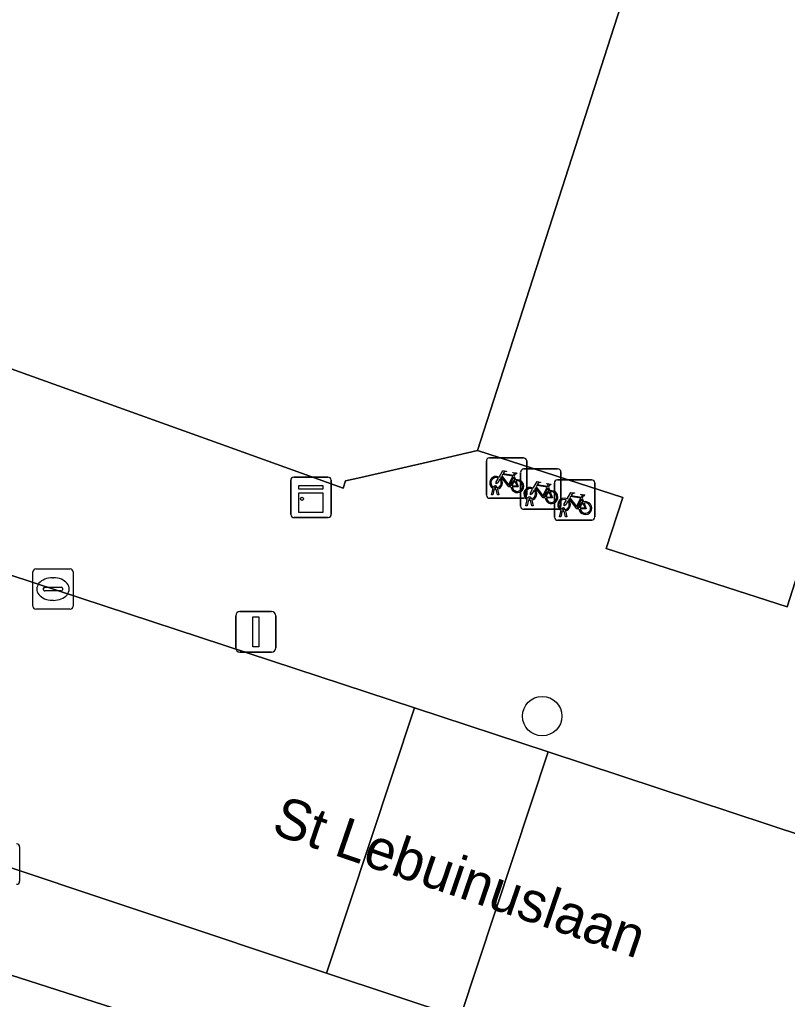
# Model space of a CAD drawing. Extents: x 162803 to 163818, y 381639 to 382475.
# Drawn here: x 163187.35 to 163206.37, y 382025.4 to 382049.67 of the extents above; entities that cross this region are included whole.
import ezdxf

# ---------------------------------------------------------------- set-up
doc = ezdxf.new("R2010")
doc.units = 0
for name, color, linetype in [('IMGEO_Boom', 7, 'Continuous'), ('IMGEO_Erf', 7, 'Continuous'), ('IMGEO_Fietsenrek', 7, 'Continuous'), ('IMGEO_Kast', 7, 'Continuous'), ('IMGEO_Kolk', 7, 'Continuous'), ('IMGEO_Lichtmast', 7, 'Continuous'), ('IMGEO_Openbare_ruimte_label', 7, 'Continuous'), ('IMGEO_Pand', 7, 'Continuous'), ('IMGEO_Rijbaan_lokaal_open', 7, 'Continuous'), ('IMGEO_Voetpad_open', 7, 'Continuous')]:
    doc.layers.add(name, color=color, linetype=linetype)

msp = doc.modelspace()

# ---------------------------------------------------------------- linework, layer by layer
at = {"layer": 'IMGEO_Boom'}
msp.add_circle((163200.296, 382032.417), 0.489, dxfattribs=at)
at = {"layer": 'IMGEO_Erf'}
msp.add_lwpolyline([(163213.268, 382084.245), (163214.102, 382086.634), (163213.244, 382086.941), (163211.845, 382087.442), (163199.364, 382091.852), (163192.529, 382094.267), (163186.777, 382096.299), (163186.218, 382093.918), (163175.197, 382048.077), (163177.725, 382045.829), (163177.379, 382044.53), (163184.882, 382041.832), (163192.269, 382039.176), (163195.367, 382038.062), (163195.426, 382038.245), (163195.801, 382038.331), (163197.559, 382038.734), (163198.696, 382038.994)], close=True, dxfattribs=at)
at = {"layer": 'IMGEO_Fietsenrek'}
for p, q in [((163198.913, 382037.888), (163198.913, 382038.729)), ((163198.913, 382038.729), (163198.913, 382037.888)), ((163198.988, 382038.813), (163199.829, 382038.813)), ((163199.829, 382038.813), (163198.988, 382038.813)), ((163199.913, 382038.738), (163199.913, 382037.897)), ((163199.913, 382037.897), (163199.913, 382038.738)), ((163199.76, 382037.615), (163199.76, 382038.456)), ((163199.76, 382038.456), (163199.76, 382037.615)), ((163199.835, 382038.54), (163200.676, 382038.54)), ((163200.676, 382038.54), (163199.835, 382038.54)), ((163200.76, 382038.465), (163200.76, 382037.624)), ((163200.76, 382037.624), (163200.76, 382038.465)), ((163199.6, 382038.362), (163199.636, 382038.267)), ((163200.597, 382037.345), (163200.597, 382038.186)), ((163200.597, 382038.186), (163200.597, 382037.345)), ((163200.672, 382038.27), (163201.513, 382038.27)), ((163201.513, 382038.27), (163200.672, 382038.27)), ((163201.597, 382038.195), (163201.597, 382037.354)), ((163201.597, 382037.354), (163201.597, 382038.195)), ((163199.04, 382037.897), (163199.079, 382038.057)), ((163199.109, 382038.045), (163199.074, 382037.897)), ((163199.151, 382038.069), (163199.15, 382038.073)), ((163199.192, 382037.897), (163199.158, 382038.039)), ((163199.182, 382038.08), (163199.183, 382038.073)), ((163199.19, 382038.043), (163199.225, 382037.897)), ((163200.447, 382038.089), (163200.483, 382037.994)), ((163199.838, 382037.813), (163198.997, 382037.813)), ((163198.997, 382037.813), (163199.838, 382037.813)), ((163199.074, 382037.897), (163199.04, 382037.897)), ((163199.225, 382037.897), (163199.192, 382037.897)), ((163199.887, 382037.624), (163199.926, 382037.784)), ((163199.956, 382037.772), (163199.921, 382037.624)), ((163199.998, 382037.796), (163199.997, 382037.8)), ((163200.039, 382037.624), (163200.005, 382037.766)), ((163200.029, 382037.807), (163200.03, 382037.8)), ((163200.037, 382037.77), (163200.072, 382037.624)), ((163201.284, 382037.819), (163201.32, 382037.724)), ((163200.685, 382037.54), (163199.844, 382037.54)), ((163199.844, 382037.54), (163200.685, 382037.54)), ((163199.921, 382037.624), (163199.887, 382037.624)), ((163200.072, 382037.624), (163200.039, 382037.624)), ((163200.724, 382037.354), (163200.763, 382037.514)), ((163200.793, 382037.502), (163200.758, 382037.354)), ((163200.835, 382037.526), (163200.834, 382037.53)), ((163200.876, 382037.354), (163200.842, 382037.496)), ((163200.866, 382037.537), (163200.867, 382037.53)), ((163200.874, 382037.5), (163200.909, 382037.354)), ((163201.522, 382037.27), (163200.681, 382037.27)), ((163200.681, 382037.27), (163201.522, 382037.27)), ((163200.758, 382037.354), (163200.724, 382037.354)), ((163200.909, 382037.354), (163200.876, 382037.354))]:
    msp.add_line(p, q, dxfattribs=at)
for points in [[(163199.226, 382038.339), (163199.321, 382038.503), (163199.407, 382038.489), (163199.409, 382038.48), (163199.353, 382038.469), (163199.326, 382038.424), (163199.582, 382038.383)], [(163199.582, 382038.383), (163199.607, 382038.432), (163199.601, 382038.436), (163199.578, 382038.44), (163199.566, 382038.447), (163199.565, 382038.45), (163199.567, 382038.455), (163199.662, 382038.44), (163199.664, 382038.43), (163199.654, 382038.417), (163199.642, 382038.411), (163199.628, 382038.417), (163199.6, 382038.362)], [(163199.247, 382038.287), (163199.195, 382038.197), (163199.155, 382038.172), (163199.156, 382038.219), (163199.211, 382038.313)], [(163199.522, 382038.095), (163199.472, 382038.095), (163199.281, 382038.346), (163199.262, 382038.314)], [(163199.569, 382038.358), (163199.312, 382038.399), (163199.295, 382038.37), (163199.462, 382038.15), (163199.569, 382038.358)], [(163199.617, 382038.26), (163199.587, 382038.337), (163199.478, 382038.119), (163199.521, 382038.119)], [(163199.551, 382038.119), (163199.671, 382038.118), (163199.627, 382038.232)], [(163199.647, 382038.239), (163199.702, 382038.094), (163199.552, 382038.094)], [(163200.073, 382038.066), (163200.168, 382038.23), (163200.254, 382038.216), (163200.256, 382038.207), (163200.2, 382038.196), (163200.173, 382038.151), (163200.429, 382038.11)], [(163200.429, 382038.11), (163200.454, 382038.159), (163200.448, 382038.163), (163200.425, 382038.167), (163200.413, 382038.174), (163200.412, 382038.177), (163200.414, 382038.182), (163200.509, 382038.167), (163200.511, 382038.157), (163200.501, 382038.144), (163200.489, 382038.138), (163200.475, 382038.144), (163200.447, 382038.089)], [(163200.094, 382038.014), (163200.042, 382037.924), (163200.002, 382037.899), (163200.003, 382037.946), (163200.058, 382038.04)], [(163200.369, 382037.822), (163200.319, 382037.822), (163200.128, 382038.073), (163200.109, 382038.041)], [(163200.416, 382038.085), (163200.159, 382038.126), (163200.142, 382038.097), (163200.309, 382037.877), (163200.416, 382038.085)], [(163200.464, 382037.987), (163200.434, 382038.064), (163200.325, 382037.846), (163200.368, 382037.846)], [(163200.398, 382037.846), (163200.518, 382037.845), (163200.474, 382037.959)], [(163200.494, 382037.966), (163200.549, 382037.821), (163200.399, 382037.821)], [(163200.91, 382037.796), (163201.005, 382037.96), (163201.091, 382037.946), (163201.093, 382037.937), (163201.037, 382037.926), (163201.01, 382037.881), (163201.266, 382037.84)], [(163200.931, 382037.744), (163200.879, 382037.654), (163200.839, 382037.629), (163200.84, 382037.676), (163200.895, 382037.77)], [(163201.206, 382037.552), (163201.156, 382037.552), (163200.965, 382037.803), (163200.946, 382037.771)], [(163201.253, 382037.815), (163200.996, 382037.856), (163200.979, 382037.827), (163201.146, 382037.607), (163201.253, 382037.815)], [(163201.301, 382037.717), (163201.271, 382037.794), (163201.162, 382037.576), (163201.205, 382037.576)], [(163201.235, 382037.576), (163201.355, 382037.575), (163201.311, 382037.689)], [(163201.331, 382037.696), (163201.386, 382037.551), (163201.236, 382037.551)], [(163201.266, 382037.84), (163201.291, 382037.889), (163201.285, 382037.893), (163201.262, 382037.897), (163201.25, 382037.904), (163201.249, 382037.907), (163201.251, 382037.912), (163201.346, 382037.897), (163201.348, 382037.887), (163201.338, 382037.874), (163201.326, 382037.868), (163201.312, 382037.874), (163201.284, 382037.819)]]:
    msp.add_lwpolyline(points, dxfattribs=at)
for centre, radius, start, end in [((163198.991, 382038.735), 0.0779, 92.4484, 184.2845), ((163198.991, 382038.735), 0.0779, 92.4484, 184.2845), ((163199.835, 382038.735), 0.0779, 2.4484, 94.2845), ((163199.835, 382038.735), 0.0779, 2.4484, 94.2845), ((163199.838, 382038.462), 0.0779, 92.4484, 184.2845), ((163199.838, 382038.462), 0.0779, 92.4484, 184.2845), ((163200.682, 382038.462), 0.0779, 2.4484, 94.2845), ((163200.682, 382038.462), 0.0779, 2.4484, 94.2845), ((163199.153, 382038.198), 0.159, 62.6766, 242.1369), ((163199.153, 382038.198), 0.129, 63.3192, 238.903), ((163199.153, 382038.198), 0.129, 283.6043, 43.4302), ((163199.153, 382038.198), 0.159, 283.5766, 46.6042), ((163199.68, 382038.114), 0.159, 113.3408, 178.3217), ((163199.68, 382038.114), 0.159, 187.0065, 105.7708), ((163199.68, 382038.114), 0.129, 113.923, 177.9556), ((163199.68, 382038.114), 0.129, 188.6715, 104.5883), ((163200.675, 382038.192), 0.0779, 92.4484, 184.2845), ((163200.675, 382038.192), 0.0779, 92.4484, 184.2845), ((163201.519, 382038.192), 0.0779, 2.4484, 94.2845), ((163201.519, 382038.192), 0.0779, 2.4484, 94.2845), ((163199.133, 382038.069), 0.0499, 12.8025, 158.6934), ((163199.153, 382038.198), 0.159, 253.9967, 271.7867), ((163199.133, 382038.069), 0.0174, 12.8025, 163.4502), ((163199.153, 382038.198), 0.129, 253.415, 269.0204), ((163200, 382037.925), 0.159, 62.6766, 242.1369), ((163200, 382037.925), 0.129, 63.3192, 238.903), ((163200, 382037.925), 0.129, 283.6043, 43.4302), ((163200, 382037.925), 0.159, 283.5766, 46.6042), ((163200.527, 382037.841), 0.159, 113.3408, 178.3217), ((163200.527, 382037.841), 0.159, 187.0065, 105.7708), ((163200.527, 382037.841), 0.129, 113.923, 177.9556), ((163200.527, 382037.841), 0.129, 188.6715, 104.5883), ((163198.991, 382037.891), 0.0779, 182.4484, 274.2845), ((163198.991, 382037.891), 0.0779, 182.4484, 274.2845), ((163199.835, 382037.891), 0.0779, 272.4484, 4.2845), ((163199.835, 382037.891), 0.0779, 272.4484, 4.2845), ((163199.98, 382037.796), 0.0499, 12.8025, 158.6934), ((163200, 382037.925), 0.159, 253.9967, 271.7867), ((163199.98, 382037.796), 0.0174, 12.8025, 163.4502), ((163200, 382037.925), 0.129, 253.415, 269.0204), ((163200.837, 382037.655), 0.159, 62.6766, 242.1369), ((163200.837, 382037.655), 0.129, 63.3192, 238.903), ((163200.837, 382037.655), 0.129, 283.6043, 43.4302), ((163200.837, 382037.655), 0.159, 283.5766, 46.6042), ((163201.364, 382037.571), 0.159, 113.3408, 178.3217), ((163201.364, 382037.571), 0.159, 187.0065, 105.7708), ((163201.364, 382037.571), 0.129, 113.923, 177.9556), ((163201.364, 382037.571), 0.129, 188.6715, 104.5883), ((163199.838, 382037.618), 0.0779, 182.4484, 274.2845), ((163199.838, 382037.618), 0.0779, 182.4484, 274.2845), ((163200.682, 382037.618), 0.0779, 272.4484, 4.2845), ((163200.682, 382037.618), 0.0779, 272.4484, 4.2845), ((163200.817, 382037.526), 0.0499, 12.8025, 158.6934), ((163200.837, 382037.655), 0.159, 253.9967, 271.7867), ((163200.817, 382037.526), 0.0174, 12.8025, 163.4502), ((163200.837, 382037.655), 0.129, 253.415, 269.0204), ((163200.675, 382037.348), 0.0779, 182.4484, 274.2845), ((163200.675, 382037.348), 0.0779, 182.4484, 274.2845), ((163201.519, 382037.348), 0.0779, 272.4484, 4.2845), ((163201.519, 382037.348), 0.0779, 272.4484, 4.2845)]:
    msp.add_arc(centre, radius, start, end, dxfattribs=at)
at = {"layer": 'IMGEO_Kast'}
for p, q in [((163194.069, 382037.411), (163194.069, 382038.252)), ((163194.069, 382038.252), (163194.069, 382037.411)), ((163194.144, 382038.336), (163194.985, 382038.336)), ((163194.985, 382038.336), (163194.144, 382038.336)), ((163195.069, 382038.261), (163195.069, 382037.42)), ((163195.069, 382037.42), (163195.069, 382038.261)), ((163194.994, 382037.336), (163194.153, 382037.336)), ((163194.153, 382037.336), (163194.994, 382037.336))]:
    msp.add_line(p, q, dxfattribs=at)
for points in [[(163194.264, 382038.126), (163194.864, 382038.126), (163194.864, 382038.041), (163194.264, 382038.041), (163194.264, 382038.126)], [(163194.264, 382037.951), (163194.864, 382037.951), (163194.864, 382037.462), (163194.264, 382037.462), (163194.264, 382037.951)]]:
    msp.add_lwpolyline(points, dxfattribs=at)
msp.add_circle((163194.348, 382037.8), 0.0377, dxfattribs=at)
for centre, start, end in [((163194.147, 382038.258), 92.4484, 184.2845), ((163194.147, 382038.258), 92.4484, 184.2845), ((163194.991, 382038.258), 2.4484, 94.2845), ((163194.991, 382038.258), 2.4484, 94.2845), ((163194.147, 382037.414), 182.4484, 274.2845), ((163194.147, 382037.414), 182.4484, 274.2845), ((163194.991, 382037.414), 272.4484, 4.2845), ((163194.991, 382037.414), 272.4484, 4.2845)]:
    msp.add_arc(centre, 0.0779, start, end, dxfattribs=at)
at = {"layer": 'IMGEO_Kolk'}
for p, q in [((163187.679, 382035.139), (163187.679, 382035.991)), ((163187.754, 382036.065), (163188.606, 382036.065)), ((163188.68, 382035.991), (163188.68, 382035.139)), ((163188.167, 382035.845), (163188.192, 382035.845)), ((163187.938, 382035.559), (163187.938, 382035.571)), ((163188.376, 382035.522), (163187.978, 382035.522)), ((163187.981, 382035.608), (163188.379, 382035.608)), ((163188.422, 382035.571), (163188.422, 382035.559)), ((163188.19, 382035.285), (163188.165, 382035.285)), ((163188.606, 382035.065), (163187.754, 382035.065)), ((163187.352, 382029.177), (163187.352, 382028.325))]:
    msp.add_line(p, q, dxfattribs=at)
for points in [[(163187.679, 382035.139), (163187.679, 382035.991)], [(163187.754, 382036.065), (163188.606, 382036.065)], [(163188.68, 382035.991), (163188.68, 382035.139)], [(163188.606, 382035.065), (163187.754, 382035.065)], [(163187.352, 382029.177), (163187.352, 382028.325)]]:
    msp.add_lwpolyline(points, dxfattribs=at)
for centre, radius, start, end in [((163187.756, 382035.989), 0.0765, 91.552, 178.448), ((163187.756, 382035.989), 0.0765, 91.552, 178.448), ((163188.604, 382035.989), 0.0765, 1.552, 88.448), ((163188.604, 382035.989), 0.0765, 1.552, 88.448), ((163187.978, 382035.568), 0.0403, 85.8775, 175.7526), ((163187.975, 382035.558), 0.0366, 178.938, 274.7102), ((163188.379, 382035.565), 0.043, 264.8664, 352.4533), ((163188.383, 382035.57), 0.0386, 1.7309, 96.639), ((163187.756, 382035.141), 0.0765, 181.552, 268.448), ((163187.756, 382035.141), 0.0765, 181.552, 268.448), ((163188.604, 382035.141), 0.0765, 271.552, 358.448), ((163188.604, 382035.141), 0.0765, 271.552, 358.448), ((163187.276, 382029.175), 0.0765, 1.552, 88.448), ((163187.276, 382029.175), 0.0765, 1.552, 88.448), ((163187.276, 382028.327), 0.0765, 271.552, 358.448), ((163187.276, 382028.327), 0.0765, 271.552, 358.448)]:
    msp.add_arc(centre, radius, start, end, dxfattribs=at)
for centre, major_axis, ratio, start_param, end_param in [((163188.166, 382035.565), (-0.387, 0.002), 0.722429, 4.712389, 7.853982), ((163188.191, 382035.565), (-0.39, 0.002), 0.717154, 1.570796, 4.712389)]:
    msp.add_ellipse(centre, major_axis=major_axis, ratio=ratio, start_param=start_param, end_param=end_param, dxfattribs=at)
at = {"layer": 'IMGEO_Lichtmast'}
for p, q in [((163192.705, 382034.105), (163192.705, 382034.905)), ((163192.705, 382034.905), (163192.705, 382034.105)), ((163192.805, 382035.005), (163193.595, 382035.005)), ((163193.595, 382035.005), (163192.805, 382035.005)), ((163193.695, 382034.905), (163193.695, 382034.105)), ((163193.695, 382034.105), (163193.695, 382034.905)), ((163193.595, 382034.005), (163192.805, 382034.005)), ((163192.805, 382034.005), (163193.595, 382034.005))]:
    msp.add_line(p, q, dxfattribs=at)
msp.add_lwpolyline([(163193.125, 382034.88), (163193.275, 382034.88), (163193.275, 382034.13), (163193.125, 382034.13), (163193.125, 382034.88)], dxfattribs=at)
for centre, start, end in [((163192.805, 382034.905), 90, 180), ((163192.805, 382034.905), 90, 180), ((163193.595, 382034.905), 0, 90), ((163193.595, 382034.905), 360, 90), ((163192.805, 382034.105), 180, 270), ((163192.805, 382034.105), 180, 270), ((163193.595, 382034.105), 270, 0), ((163193.595, 382034.105), 270, 0)]:
    msp.add_arc(centre, 0.1, start, end, dxfattribs=at)
at = {"layer": 'IMGEO_Pand'}
msp.add_lwpolyline([(163202.291, 382037.836), (163201.882, 382036.573), (163206.362, 382035.122), (163206.762, 382036.359), (163208.165, 382035.907), (163209.039, 382038.621), (163207.78, 382039.026), (163221.488, 382081.598), (163222.696, 382081.21), (163223.425, 382083.487), (163216.698, 382085.758), (163215.934, 382083.387), (163213.268, 382084.245), (163198.696, 382038.994)], close=True, dxfattribs=at)
at = {"layer": 'IMGEO_Rijbaan_lokaal_open'}
msp.add_lwpolyline([(163159.5, 382037.762), (163159.567, 382037.737), (163160.645, 382037.327), (163176.484, 382032.15), (163186.097, 382029.003), (163194.957, 382026.049), (163197.135, 382032.623), (163161.734, 382044.254)], dxfattribs=at)
for points in [[(163198.267, 382024.955), (163200.444, 382031.53), (163197.135, 382032.623), (163194.957, 382026.049)], [(163198.267, 382024.955), (163205.64, 382022.508), (163238.551, 382009.339), (163241.137, 382015.775), (163220.636, 382023.993), (163209.414, 382028.496), (163208.637, 382028.823), (163200.444, 382031.53)]]:
    msp.add_lwpolyline(points, close=True, dxfattribs=at)
at = {"layer": 'IMGEO_Voetpad_open'}
for points in [[(163214.849, 382032.74), (163214.452, 382033.974), (163209.453, 382035.511), (163208.165, 382035.907), (163206.762, 382036.359), (163206.362, 382035.122), (163201.882, 382036.573), (163202.291, 382037.836), (163198.696, 382038.994), (163197.559, 382038.734), (163195.801, 382038.331), (163195.426, 382038.245), (163195.367, 382038.062), (163192.269, 382039.176), (163184.882, 382041.832), (163177.379, 382044.53), (163177.725, 382045.829), (163175.197, 382048.077), (163171.798, 382048.894), (163171.412, 382047.289), (163166.822, 382048.392)], [(163161.734, 382044.254), (163197.135, 382032.623), (163200.444, 382031.53), (163208.637, 382028.823), (163209.414, 382028.496), (163209.865, 382029.593), (163221.055, 382025.109), (163220.636, 382023.993), (163241.137, 382015.775), (163244.386, 382014.495), (163257.778, 382009.046), (163258.164, 382010.136), (163269.369, 382005.691), (163268.89, 382004.622), (163276.65, 382001.485), (163297.139, 381992.593), (163300.295, 381991.223), (163309.414, 381987.243), (163309.902, 381988.367), (163319.822, 381984.046), (163319.351, 381982.939), (163334.063, 381976.602), (163337.225, 381975.21), (163360.196, 381965.225)], [(163205.64, 382022.508), (163198.267, 382024.955), (163194.957, 382026.049), (163186.097, 382029.003), (163185.727, 382027.896), (163176.126, 382031.046), (163176.484, 382032.15), (163160.645, 382037.327)], [(163158.644, 382035.308), (163181.042, 382027.961), (163184.822, 382026.746), (163205.535, 382020.087), (163209.059, 382018.648), (163211.707, 382017.585), (163215.193, 382016.205), (163217.823, 382015.15), (163221.371, 382013.688), (163224.003, 382012.631), (163227.556, 382011.225), (163230.183, 382010.171), (163233.684, 382008.844), (163236.272, 382007.805), (163239.828, 382006.352), (163242.351, 382005.34), (163245.996, 382003.83), (163248.776, 382002.714), (163255.605, 382000), (163270.341, 381994.144), (163272.574, 381993.14)]]:
    msp.add_lwpolyline(points, dxfattribs=at)
msp.add_lwpolyline([(163184.35, 382025.284), (163187.442, 382024.256), (163190.535, 382023.228), (163193.627, 382022.199), (163196.72, 382021.171), (163199.812, 382020.143), (163202.904, 382019.115), (163202.855, 382018.967), (163204.774, 382018.279), (163205.535, 382020.087), (163184.822, 382026.746)], close=True, dxfattribs=at)

# ---------------------------------------------------------------- texts
at = {"layer": 'IMGEO_Openbare_ruimte_label'}
msp.add_text('St Lebuinuslaan', height=1, rotation=341.0939, dxfattribs=at).set_placement((163193.557, 382029.518))

doc.saveas('drawing.dxf')
